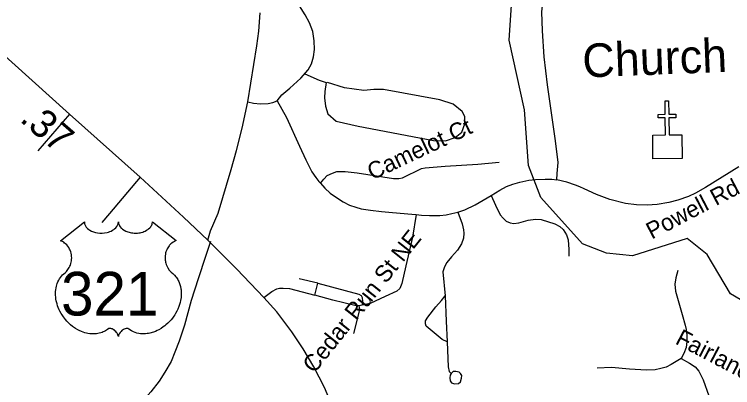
# Model space of a CAD drawing. Extents: x 1159738 to 1321356, y 736314 to 882035.
# Drawn here: x 1250330 to 1253540, y 803253 to 804920 of the extents above; entities that cross this region are included whole.
import ezdxf

# ---------------------------------------------------------------- set-up
doc = ezdxf.new("R2010")
doc.units = 0
for name, color, linetype in [('Exist Cultural Church CELL', 7, 'Continuous'), ('Exist Cultural Church Label', 7, 'Continuous'), ('Exist Hydrographic Creek Single Shore', 7, 'Continuous'), ('Exist Road Non-System Type 51', 7, 'Continuous'), ('Exist Road Non-System Type 51 Label', 7, 'Continuous'), ('Exist Road Primary US Mileage Hundredths English Label', 7, 'Continuous'), ('Exist Road Primary US Shield CELL', 7, 'Continuous'), ('Exist Road Primary US Shield Number Label', 7, 'Continuous'), ('Exist Road Primary US UnDivided 4 Lane Attributed', 7, 'Continuous'), ('Exist Road Secondary Type 51 Attributed', 7, 'Continuous')]:
    doc.layers.add(name, color=color, linetype=linetype)

msp = doc.modelspace()

# ---------------------------------------------------------------- linework, layer by layer
at = {"layer": 'Exist Cultural Church CELL'}
msp.add_lwpolyline([(1253182.8, 804381), (1253239.7, 804381.8), (1253238.7, 804458), (1253206.7, 804457.6), (1253206.5, 804473.5), (1253238.5, 804473.9), (1253237.8, 804534.1), (1253253.8, 804534.3), (1253254.6, 804474.1), (1253286.6, 804474.5), (1253286.8, 804458.5), (1253254.8, 804458.1), (1253255.7, 804382), (1253313.4, 804382.6), (1253314.7, 804276.2), (1253184.1, 804274.6)], close=True, dxfattribs=at)
at = {"layer": 'Exist Hydrographic Creek Single Shore'}
msp.add_lwpolyline([(1253768.8, 803532.2), (1253530.8, 803671.6), (1253426.8, 803847.6), (1253336.8, 803918.4), (1253092.8, 803841.2), (1252975.8, 803853.4), (1252868.7, 803895), (1252682.8, 804102.2), (1252627.8, 804244.5), (1252609.8, 804494.3), (1252541.8, 804804.3), (1252556.8, 805030.4), (1252706.8, 805385.2), (1252793.8, 805849.6), (1252991.8, 806377.4), (1253280.8, 806919.8), (1253652.8, 807460.6)], dxfattribs=at)
at = {"layer": 'Exist Road Non-System Type 51'}
for points in [[(1252753.6, 804181.2), (1252755.9, 804209.3), (1252760, 804257.8), (1252747.9, 804354.8), (1252722.5, 804531.8), (1252712.1, 804605.1), (1252697.1, 804731), (1252690.2, 804846), (1252687.2, 804932.1), (1252693, 804983.5), (1252702.8, 805019.9), (1252716.1, 805053.4), (1252737.4, 805084), (1252760, 805108.8), (1252790, 805134.8), (1252817.1, 805154.4), (1252849.9, 805170.3), (1252973.9, 805226.3), (1253146.2, 805311.6), (1253257, 805373.4), (1253388.3, 805455.7), (1253477.2, 805525.6), (1253513.3, 805547.7), (1253556.6, 805573.7)], [(1251505, 804534.6), (1251525.2, 804560.7), (1251561.2, 804590.8), (1251610.5, 804635.3), (1251642.9, 804672.6), (1251658.6, 804699), (1251667, 804730.3), (1251670.6, 804762.8), (1251669.4, 804801.2), (1251663.4, 804843.3), (1251649, 804883), (1251629.7, 804917.9), (1251597.3, 804969.6)], [(1251628.7, 804654.3), (1251692.7, 804625.5), (1251723.9, 804615.8)], [(1251723.9, 804615.8), (1251717.3, 804575.1), (1251715.5, 804546.9), (1251719.8, 804510.7), (1251730.5, 804476.1), (1251767.8, 804442.8), (1251866.4, 804421.5), (1252202.9, 804357.2), (1252256.1, 804355.2), (1252300.2, 804370.5), (1252330.2, 804393.7), (1252343.1, 804431.3), (1252343.4, 804464.2), (1252331, 804486.3), (1252290.6, 804519.6), (1252231.2, 804539), (1251979.2, 804585.2), (1251936.9, 804584), (1251891.4, 804579.8), (1251805.2, 804591.5), (1251728.7, 804615.8)], [(1251373.2, 804529.2), (1251398.6, 804523), (1251430.6, 804520.4), (1251464, 804522.4), (1251485.8, 804526.2), (1251505, 804534.6)], [(1251505, 804534.6), (1251546.7, 804458.8), (1251605, 804331.1), (1251632.5, 804269.9), (1251659.4, 804217.3), (1251676.7, 804191.6), (1251690.2, 804174.3), (1251698.5, 804165.9)], [(1250576.5, 804474.5), (1250434.9, 804311)], [(1251698.5, 804165.9), (1251713.7, 804184.7), (1251728.6, 804199.7), (1251751.3, 804211.3), (1251770.8, 804217.8), (1251807.8, 804218.5), (1251861.6, 804212.6), (1252025.1, 804187.3), (1252047.8, 804186.7), (1252065.3, 804189.3), (1252149.6, 804232.1), (1252166.5, 804234.7), (1252254.7, 804242.5), (1252401, 804250.9), (1252496.3, 804260.7)], [(1253568.3, 804239.3), (1253419.2, 804146.2), (1253374.2, 804121.2), (1253342.8, 804106.7), (1253295.3, 804090.7), (1253255.3, 804080.4), (1253203.1, 804070.9), (1253158.6, 804067.7), (1253110.6, 804068.7), (1253061.7, 804075.7), (1252991.1, 804093.1), (1252932.3, 804115.3), (1252876.8, 804140.7), (1252856.6, 804150.1), (1252837.3, 804157.2)], [(1250892.7, 804193.6), (1250754.9, 804030.8), (1250721, 803990.8)], [(1251698.5, 804165.9), (1251717.7, 804143.1), (1251740.7, 804121.2), (1251769.6, 804102), (1251799.1, 804082.1), (1251827.9, 804068.6), (1251856.2, 804058.4), (1251880.4, 804052.1)], [(1252460.9, 804110.5), (1252500, 804134.2), (1252528.8, 804150.9), (1252558.3, 804161.8), (1252589.7, 804170.8), (1252629.8, 804179.7), (1252659.3, 804182.9), (1252701.6, 804184.2), (1252731.7, 804183.5), (1252753.6, 804181.2)], [(1252837.3, 804157.2), (1252798.7, 804170.8), (1252753.6, 804181.2)], [(1252312.4, 804036.7), (1252343.5, 804047.6), (1252389, 804070.1), (1252460.9, 804110.5)], [(1252460.9, 804110.5), (1252479.8, 804067.6), (1252501, 804025.2), (1252513.8, 804009.8), (1252527.9, 803997), (1252545.2, 803989.3), (1252562.5, 803986.7), (1252584.3, 803989.3), (1252626.6, 804000.2), (1252659.4, 804006), (1252683.7, 804004.1), (1252745.9, 803984.8), (1252768.4, 803972.6), (1252782.5, 803959.1), (1252797.2, 803936), (1252805.5, 803913.6), (1252808.1, 803869.9), (1252808.6, 803840.7)], [(1251880.4, 804052.1), (1251921.4, 804045), (1251971.4, 804039.2), (1252019.5, 804034.7), (1252106.1, 804027), (1252125.1, 804025.8)], [(1252125.1, 804025.8), (1252149.5, 804023.2), (1252186, 804021.9), (1252231.6, 804021.9), (1252259.8, 804024.5), (1252284.8, 804030.9), (1252312.4, 804036.7)], [(1252312.4, 804036.7), (1252331.4, 803983.8), (1252337.1, 803957.5), (1252339.1, 803942.7), (1252337.1, 803920.3), (1252328.2, 803895.2), (1252310.8, 803867), (1252283.9, 803837.5), (1252262.1, 803811.2), (1252251.9, 803793.2), (1252245.4, 803770.1), (1252255.8, 803662.6)], [(1252125.1, 804025.8), (1252109.7, 803925.3), (1252080.2, 803796.9), (1252061, 803717.7), (1252052.1, 803695.2), (1252039.2, 803683.7), (1251987.3, 803660), (1251920, 803629.2), (1251884.1, 803620.8), (1251870, 803618.2), (1251851.4, 803620.2), (1251753.9, 803643.3), (1251672.7, 803666.4)], [(1251207, 803905.7), (1251183.6, 803838.8), (1251151.2, 803738.2), (1251120.7, 803641.5), (1251089.6, 803531.5), (1251066.3, 803460.1), (1251047.5, 803411.8), (1251030, 803370.2), (1251002.8, 803322.2), (1250977.5, 803282), (1250939.9, 803234.7), (1250873.1, 803157.5), (1250666.3, 802926.1), (1250469.9, 802705.2), (1250313.1, 802526.3), (1250215.9, 802411.1)], [(1253295.8, 803776.3), (1253285.9, 803743.6), (1253282.2, 803714.5), (1253285, 803684.5), (1253314, 803579.1), (1253327.6, 803531.9), (1253332.2, 803511.9), (1253335.8, 803487.4), (1253335.8, 803459.2), (1253332.2, 803431.9), (1253321.3, 803405.6), (1253309.5, 803382.9)], [(1251686.2, 803719.6), (1251603.5, 803739.5)], [(1251672.7, 803666.4), (1251686.2, 803719.6)], [(1251686.2, 803719.6), (1251869.6, 803670.9), (1251879.2, 803663.8), (1251884.9, 803654.8), (1251886.2, 803638.1), (1251884.1, 803620.8)], [(1251445.1, 803655.5), (1251480.3, 803682.4), (1251502.8, 803694), (1251515, 803697.2), (1251531, 803697.8), (1251559.2, 803695.2), (1251672.7, 803666.4)], [(1252264.7, 803457.2), (1252242.4, 803467.2), (1252169.9, 803526.9), (1252166.7, 803537.2), (1252167.3, 803550.6), (1252178.2, 803568), (1252213.5, 803613.5), (1252239.1, 803641.8), (1252255.8, 803662.6)], [(1252255.8, 803662.6), (1252259.6, 803549.7), (1252264.7, 803457.2)], [(1251870, 803618.2), (1251872.7, 803603.3), (1251868.3, 803582.1), (1251845.8, 803494.2)], [(1252264.7, 803457.2), (1252268.6, 803345.9), (1252273, 803324.4), (1252281.4, 803316.7)], [(1253309.5, 803382.9), (1253265.9, 803356.5), (1253242.3, 803344.7), (1253219.6, 803338.4), (1253194.2, 803332.9), (1253155.1, 803330.2), (1253079.8, 803334.7), (1252998.1, 803342.9), (1252934.6, 803340.2)], [(1253309.5, 803382.9), (1253346.7, 803362), (1253372, 803345.1), (1253388.3, 803326), (1253408.3, 803287.9), (1253433.1, 803216)], [(1252281.4, 803316.7), (1252278.2, 803308.3), (1252275.6, 803296.1), (1252278.2, 803282.7), (1252283.9, 803274.3), (1252296.8, 803269.8), (1252315.4, 803271.7), (1252323.1, 803278.8), (1252328.2, 803294.8), (1252329.5, 803306.4), (1252324.3, 803316.7), (1252317.3, 803321.8), (1252303.2, 803325), (1252290.4, 803324.4), (1252281.4, 803316.7)]]:
    msp.add_lwpolyline(points, dxfattribs=at)
at = {"layer": 'Exist Road Primary US Shield CELL'}
msp.add_lwpolyline([(1250642.7, 803993.7), (1250643, 803989.3), (1250644.1, 803984.1), (1250644.9, 803981.4), (1250647.3, 803976.3), (1250651.3, 803970.2), (1250657, 803964.2), (1250663.3, 803959), (1250667.6, 803956.2), (1250674.8, 803952.3), (1250683, 803948.9), (1250692.2, 803946.2), (1250701.6, 803944.3), (1250711.8, 803943.2), (1250721.9, 803943), (1250732.8, 803943.8), (1250744.9, 803946.2), (1250750.4, 803947.6), (1250756.7, 803949.7), (1250762.4, 803952.1), (1250768.8, 803955.5), (1250773.9, 803958.8), (1250777.8, 803961.7), (1250783.5, 803967.1), (1250788, 803972.7), (1250789.9, 803975.8), (1250791.5, 803978.8), (1250793.7, 803985.2), (1250794.4, 803988.1), (1250794.8, 803993.9), (1250795.2, 803989), (1250795.7, 803985.9), (1250796.5, 803982.9), (1250797.7, 803979.7), (1250800, 803975.2), (1250802.5, 803971.4), (1250807.2, 803965.8), (1250810.2, 803963.1), (1250812.9, 803960.9), (1250820.1, 803955.9), (1250828.6, 803951.6), (1250832.7, 803949.8), (1250837, 803948.3), (1250842.4, 803946.7), (1250848, 803945.4), (1250853.5, 803944.4), (1250859.1, 803943.6), (1250864.9, 803943.2), (1250869.6, 803943), (1250875.4, 803943.1), (1250880.7, 803943.4), (1250886.2, 803944), (1250892.2, 803945), (1250897, 803946.1), (1250903.4, 803947.8), (1250909.2, 803949.9), (1250914.3, 803952.1), (1250920.9, 803955.5), (1250926.2, 803958.9), (1250930.1, 803962), (1250934.8, 803966.3), (1250939.2, 803971.4), (1250941.7, 803975.1), (1250943.6, 803978.9), (1250945.2, 803982.9), (1250946.3, 803987.2), (1250946.8, 803990.9), (1250946.9, 803994), (1251053.2, 803909.4), (1251050.7, 803908.4), (1251044.9, 803905.6), (1251040.3, 803902.9), (1251033, 803897.8), (1251029.9, 803894.9), (1251026.7, 803892), (1251023.8, 803888.8), (1251021.3, 803885.9), (1251018.2, 803881.6), (1251015.4, 803877.3), (1251012.7, 803872.6), (1251010.8, 803868.5), (1251007.5, 803860), (1251005.9, 803854.6), (1251004.9, 803850), (1251003.7, 803840.5), (1251003.4, 803836), (1251003.4, 803831.6), (1251003.6, 803826.8), (1251004.1, 803822.3), (1251004.9, 803817.6), (1251005.6, 803813.5), (1251006.9, 803808.4), (1251008.8, 803802.5), (1251011.1, 803796.8), (1251016, 803787.5), (1251022.3, 803778.1), (1251026.7, 803772.8), (1251031.1, 803768.3), (1251037.7, 803762.8), (1251041.2, 803759.7), (1251045.3, 803755.6), (1251051.9, 803747.8), (1251054.6, 803744.2), (1251057.4, 803740.1), (1251059.9, 803735.9), (1251062.4, 803731.4), (1251064.4, 803727.4), (1251068.1, 803718.3), (1251070.9, 803709.5), (1251072.1, 803704.8), (1251074.1, 803694.4), (1251074.9, 803689.3), (1251075.7, 803679.1), (1251075.7, 803666.8), (1251074.8, 803655.1), (1251072.6, 803641.5), (1251070.7, 803633.3), (1251067.9, 803623.8), (1251065.3, 803615.6), (1251060.4, 803603.5), (1251056.1, 803594.7), (1251050.5, 803584.4), (1251046.7, 803578.2), (1251042.2, 803571.5), (1251036.6, 803563.8), (1251030.1, 803555.7), (1251022.3, 803547.1), (1251015.9, 803540.7), (1251007.6, 803533.3), (1251002.6, 803529.2), (1250995.5, 803523.8), (1250985.7, 803517.3), (1250976, 803511.7), (1250967.8, 803507.5), (1250960.5, 803504.3), (1250951.1, 803500.7), (1250935.4, 803496.4), (1250929.7, 803495.2), (1250922.9, 803494.2), (1250916.6, 803493.6), (1250910.4, 803493.2), (1250902.1, 803493.2), (1250893.9, 803493.8), (1250886.1, 803495), (1250878, 803496.7), (1250869.5, 803499.2), (1250861.9, 803502.2), (1250854.1, 803506), (1250840.9, 803514.3), (1250837.1, 803516.3), (1250835, 803516.9), (1250829.9, 803517.1), (1250825.1, 803516.1), (1250820.2, 803514.2), (1250817.3, 803512.6), (1250813.4, 803510), (1250810.4, 803507.6), (1250806.7, 803504.2), (1250804.2, 803501.3), (1250802.3, 803499), (1250798.6, 803493.2), (1250797.3, 803490.4), (1250795.9, 803486.9), (1250794.7, 803481.6), (1250793, 803488.2), (1250791.1, 803492.6), (1250788.8, 803496.4), (1250786.4, 803499.7), (1250782.7, 803504), (1250779.4, 803507.2), (1250775.4, 803510.5), (1250771.1, 803513), (1250767.7, 803514.8), (1250764.6, 803516), (1250760.7, 803516.9), (1250757.6, 803517.2), (1250755, 803517.1), (1250751.5, 803516.3), (1250746.7, 803512.9), (1250742.1, 803509.7), (1250737.2, 803506.6), (1250731.3, 803503.5), (1250726.9, 803501.5), (1250721.8, 803499.5), (1250715.8, 803497.5), (1250709.2, 803495.8), (1250702.5, 803494.5), (1250696.6, 803493.5), (1250690.3, 803492.9), (1250684.6, 803492.8), (1250678.6, 803492.8), (1250673, 803493.3), (1250666.6, 803493.8), (1250658.5, 803495), (1250651.9, 803496.5), (1250644.8, 803498.4), (1250637.6, 803500.7), (1250629.9, 803503.6), (1250620.2, 803507.8), (1250613.5, 803511.3), (1250602.9, 803517.4), (1250590.5, 803526), (1250581.1, 803533.6), (1250574.2, 803539.8), (1250564.1, 803550.1), (1250558.2, 803556.8), (1250548.9, 803568.9), (1250542.9, 803577.6), (1250539.1, 803584), (1250533.4, 803594.3), (1250530.3, 803600.8), (1250526.3, 803610.2), (1250523.1, 803618.8), (1250520.5, 803627), (1250519.1, 803632.2), (1250517.1, 803641.3), (1250515.8, 803647.7), (1250514.6, 803656.6), (1250514, 803666), (1250513.9, 803674.6), (1250514.1, 803681.7), (1250514.9, 803690.1), (1250516.3, 803698.9), (1250518, 803706.5), (1250519.5, 803712), (1250521.8, 803718.6), (1250524.8, 803726), (1250528.3, 803733), (1250531.6, 803738.9), (1250535.9, 803745.1), (1250540, 803750.5), (1250545.4, 803756.4), (1250551.1, 803761.8), (1250556.3, 803766), (1250562.4, 803772), (1250565.6, 803775.7), (1250569.5, 803780.8), (1250572.5, 803785.5), (1250575, 803789.7), (1250578.2, 803795.9), (1250580.2, 803800.5), (1250582.6, 803807.7), (1250583.8, 803812.7), (1250585.1, 803819.2), (1250585.9, 803825.3), (1250586.2, 803832.9), (1250586, 803839.2), (1250585.2, 803846.5), (1250583.8, 803853.5), (1250582.2, 803859.7), (1250579.5, 803866.7), (1250577.1, 803871.9), (1250573, 803878.8), (1250568.5, 803885.3), (1250563.8, 803890.6), (1250559.1, 803895.3), (1250554.6, 803898.8), (1250550.3, 803901.9), (1250544.9, 803905.2), (1250539.7, 803907.7), (1250536.4, 803909)], close=True, dxfattribs=at)
at = {"layer": 'Exist Road Primary US UnDivided 4 Lane Attributed'}
for points in [[(1251194.5, 803911.4), (1251086.5, 804013.8), (1250892.7, 804193.6), (1250576.5, 804474.5), (1250240.7, 804775.6), (1250070.3, 804916), (1249997.3, 804960.8), (1249857.9, 805057.4), (1248998.4, 805467.1)], [(1251754.4, 803160.9), (1251715.9, 803253.5), (1251668.1, 803346.1), (1251620.3, 803426.8), (1251569.9, 803502.7), (1251502.9, 803591.6), (1251445.1, 803655.5), (1251324.8, 803781.7), (1251194.5, 803911.4)]]:
    msp.add_lwpolyline(points, dxfattribs=at)
at = {"layer": 'Exist Road Secondary Type 51 Attributed'}
msp.add_lwpolyline([(1251194.5, 803911.4), (1251206.3, 803953.4), (1251240.9, 804032.8), (1251298.5, 804227.5), (1251322.5, 804312.4), (1251347.3, 804411.5), (1251373.2, 804529.2), (1251400.7, 804696), (1251414.1, 804779.6), (1251422.5, 804845), (1251428.1, 804927.5)], dxfattribs=at)

# ---------------------------------------------------------------- texts
at = {"layer": 'Exist Cultural Church Label'}
msp.add_text('Church of Christ', height=150, rotation=2.2925, dxfattribs=at).set_placement((1252871.4, 804637.8))
at = {"layer": 'Exist Road Non-System Type 51 Label'}
for s, rotation, p in [('Camelot Ct', 25.2954, (1251929.5, 804178.2)), ('Powell Rd NE', 27.6347, (1253178.5, 803913.7)), ('Cedar Run St NE', 51.4524, (1251670.4, 803312.8)), ('Fairlane Dr NE', 332.349, (1253279.2, 803451.1))]:
    msp.add_text(s, height=75, rotation=rotation, dxfattribs=at).set_placement(p)
at = {"layer": 'Exist Road Primary US Mileage Hundredths English Label'}
msp.add_text('.37', height=125, rotation=319.0746, dxfattribs=at).set_placement((1250350, 804445.7))
at = {"layer": 'Exist Road Primary US Shield Number Label'}
msp.add_text('321', height=195, dxfattribs=at).set_placement((1250538.8, 803575))

doc.saveas('drawing.dxf')
